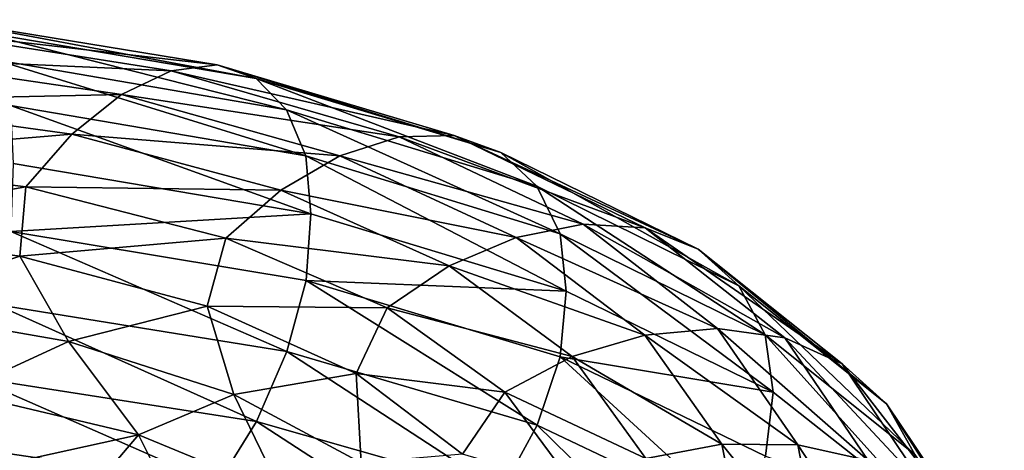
# Model space of a CAD drawing. Header units: metres. Extents: x -109 to 109, y -452 to 89.
# Tile 356 of 656: x 9.52 to 18.65, y -86.78 to -82.78. Entities that reach past the tile are written whole.
import ezdxf

# ---------------------------------------------------------------- set-up
doc = ezdxf.new("R2010")
doc.units = ezdxf.units.M
doc.layers.add('solid_K244270000C71_000_01', color=7, linetype='CONTINUOUS')

msp = doc.modelspace()

# ---------------------------------------------------------------- linework, layer by layer
at = {"layer": 'solid_K244270000C71_000_01'}
for points in [[(8.469874, -82.871056, 853.891174), (8.800792, -82.783257, 854.515137), (11.35342, -83.200829, 852.660767)], [(8.800792, -82.783257, 854.515137), (9.082318, -82.883896, 855.156128), (11.716601, -83.327194, 853.251831)], [(11.35342, -83.200829, 852.660767), (8.800792, -82.783257, 854.515137), (11.716601, -83.327194, 853.251831)], [(8.113257, -83.130104, 853.322876), (8.469874, -82.871056, 853.891174), (10.92652, -83.256104, 852.094971)], [(10.92652, -83.256104, 852.094971), (8.469874, -82.871056, 853.891174), (11.35342, -83.200829, 852.660767)], [(9.082318, -82.883896, 855.156128), (9.299367, -83.157089, 855.772339), (11.996604, -83.618042, 853.828918)], [(11.716601, -83.327194, 853.251831), (9.082318, -82.883896, 855.156128), (11.996604, -83.618042, 853.828918)], [(7.756771, -83.535072, 852.847412), (8.113257, -83.130104, 853.322876), (10.46647, -83.478386, 851.588928)], [(10.46647, -83.478386, 851.588928), (8.113257, -83.130104, 853.322876), (10.92652, -83.256104, 852.094971)], [(9.299367, -83.157089, 855.772339), (9.439025, -83.577919, 856.320496), (12.176768, -84.047501, 854.351318)], [(11.996604, -83.618042, 853.828918), (9.299367, -83.157089, 855.772339), (12.176768, -84.047501, 854.351318)], [(10.92652, -83.256104, 852.094971), (11.35342, -83.200829, 852.660767), (13.55038, -83.855888, 850.455627)], [(11.35342, -83.200829, 852.660767), (11.716601, -83.327194, 853.251831), (13.983839, -84.014847, 850.985107)], [(13.55038, -83.855888, 850.455627), (11.35342, -83.200829, 852.660767), (13.983839, -84.014847, 850.985107)], [(10.46647, -83.478386, 851.588928), (10.92652, -83.256104, 852.094971), (13.040873, -83.870163, 849.961426)], [(13.040873, -83.870163, 849.961426), (10.92652, -83.256104, 852.094971), (13.55038, -83.855888, 850.455627)], [(11.716601, -83.327194, 853.251831), (11.996604, -83.618042, 853.828918), (14.318024, -84.328194, 851.513855)], [(13.983839, -84.014847, 850.985107), (11.716601, -83.327194, 853.251831), (14.318024, -84.328194, 851.513855)], [(10.006585, -83.8452, 851.175415), (7.756771, -83.535072, 852.847412), (10.46647, -83.478386, 851.588928)], [(10.006585, -83.8452, 851.175415), (10.46647, -83.478386, 851.588928), (12.491798, -84.046211, 849.53186)], [(12.491798, -84.046211, 849.53186), (10.46647, -83.478386, 851.588928), (13.040873, -83.870163, 849.961426)], [(7.426239, -84.060852, 852.501709), (7.756771, -83.535072, 852.847412), (10.006585, -83.8452, 851.175415)], [(9.439025, -83.577919, 856.320496), (9.463187, -84.117081, 856.772461), (12.222175, -84.584084, 854.793274)], [(12.176768, -84.047501, 854.351318), (9.439025, -83.577919, 856.320496), (12.222175, -84.584084, 854.793274)], [(11.996604, -83.618042, 853.828918), (12.176768, -84.047501, 854.351318), (14.533051, -84.76889, 852.004089)], [(14.318024, -84.328194, 851.513855), (11.996604, -83.618042, 853.828918), (14.533051, -84.76889, 852.004089)], [(9.580185, -84.334305, 850.886902), (7.426239, -84.060852, 852.501709), (10.006585, -83.8452, 851.175415)], [(9.580185, -84.334305, 850.886902), (10.006585, -83.8452, 851.175415), (11.942924, -84.365143, 849.194336)], [(11.942924, -84.365143, 849.194336), (10.006585, -83.8452, 851.175415), (12.491798, -84.046211, 849.53186)], [(12.491798, -84.046211, 849.53186), (13.040873, -83.870163, 849.961426), (14.747134, -84.680557, 847.547791)], [(13.040873, -83.870163, 849.961426), (13.55038, -83.855888, 850.455627), (15.323304, -84.714569, 847.95929)], [(14.747134, -84.680557, 847.547791), (13.040873, -83.870163, 849.961426), (15.323304, -84.714569, 847.95929)], [(13.55038, -83.855888, 850.455627), (13.983839, -84.014847, 850.985107), (15.813478, -84.911995, 848.41748)], [(15.323304, -84.714569, 847.95929), (13.55038, -83.855888, 850.455627), (15.813478, -84.911995, 848.41748)], [(7.485991, -84.702843, 852.090698), (7.426239, -84.060852, 852.501709), (9.580185, -84.334305, 850.886902)], [(11.942924, -84.365143, 849.194336), (12.491798, -84.046211, 849.53186), (14.12622, -84.802246, 847.206482)], [(12.176768, -84.047501, 854.351318), (12.222175, -84.584084, 854.793274), (14.590265, -85.301315, 852.439758)], [(14.533051, -84.76889, 852.004089), (12.176768, -84.047501, 854.351318), (14.590265, -85.301315, 852.439758)], [(14.12622, -84.802246, 847.206482), (12.491798, -84.046211, 849.53186), (14.747134, -84.680557, 847.547791)], [(13.983839, -84.014847, 850.985107), (14.318024, -84.328194, 851.513855), (16.191387, -85.252037, 848.890198)], [(15.813478, -84.911995, 848.41748), (13.983839, -84.014847, 850.985107), (16.191387, -85.252037, 848.890198)], [(12.222175, -84.584084, 854.793274), (9.463187, -84.117081, 856.772461), (9.439985, -84.746468, 857.044189)], [(9.522971, -84.976349, 850.472046), (7.485991, -84.702843, 852.090698), (9.580185, -84.334305, 850.886902)], [(9.522971, -84.976349, 850.472046), (9.580185, -84.334305, 850.886902), (11.434012, -84.808311, 848.975952)], [(11.434012, -84.808311, 848.975952), (9.580185, -84.334305, 850.886902), (11.942924, -84.365143, 849.194336)], [(14.318024, -84.328194, 851.513855), (14.533051, -84.76889, 852.004089), (16.434549, -85.706223, 849.343018)], [(16.191387, -85.252037, 848.890198), (14.318024, -84.328194, 851.513855), (16.434549, -85.706223, 849.343018)], [(11.434012, -84.808311, 848.975952), (11.942924, -84.365143, 849.194336), (13.50553, -85.064972, 846.956604)], [(13.50553, -85.064972, 846.956604), (11.942924, -84.365143, 849.194336), (14.12622, -84.802246, 847.206482)], [(12.222175, -84.584084, 854.793274), (9.439985, -84.746468, 857.044189), (12.178009, -85.203629, 855.071838)], [(14.590265, -85.301315, 852.439758), (12.222175, -84.584084, 854.793274), (12.178009, -85.203629, 855.071838)], [(8.134604, -85.446014, 851.431885), (7.485991, -84.702843, 852.090698), (9.522971, -84.976349, 850.472046)], [(14.12622, -84.802246, 847.206482), (14.747134, -84.680557, 847.547791), (15.992719, -85.646881, 844.921692)], [(14.747134, -84.680557, 847.547791), (15.323304, -84.714569, 847.95929), (16.617554, -85.73497, 845.242126)], [(15.992719, -85.646881, 844.921692), (14.747134, -84.680557, 847.547791), (16.617554, -85.73497, 845.242126)], [(15.323304, -84.714569, 847.95929), (15.813478, -84.911995, 848.41748), (17.149128, -85.975563, 845.621643)], [(16.617554, -85.73497, 845.242126), (15.323304, -84.714569, 847.95929), (17.149128, -85.975563, 845.621643)], [(9.439985, -84.746468, 857.044189), (9.301167, -85.424881, 857.176575), (11.998925, -85.862, 855.227295)], [(12.178009, -85.203629, 855.071838), (9.439985, -84.746468, 857.044189), (11.998925, -85.862, 855.227295)], [(13.50553, -85.064972, 846.956604), (14.12622, -84.802246, 847.206482), (15.31936, -85.707779, 844.677612)], [(15.31936, -85.707779, 844.677612), (14.12622, -84.802246, 847.206482), (15.992719, -85.646881, 844.921692)], [(14.533051, -84.76889, 852.004089), (14.590265, -85.301315, 852.439758), (16.507359, -86.236832, 849.76355)], [(16.434549, -85.706223, 849.343018), (14.533051, -84.76889, 852.004089), (16.507359, -86.236832, 849.76355)], [(11.259487, -85.439636, 848.57312), (9.522971, -84.976349, 850.472046), (11.434012, -84.808311, 848.975952)], [(11.259487, -85.439636, 848.57312), (11.434012, -84.808311, 848.975952), (12.930033, -85.454269, 846.81897)], [(12.930033, -85.454269, 846.81897), (11.434012, -84.808311, 848.975952), (13.50553, -85.064972, 846.956604)], [(8.134604, -85.446014, 851.431885), (9.522971, -84.976349, 850.472046), (9.976098, -85.768761, 849.748657)], [(9.976098, -85.768761, 849.748657), (9.522971, -84.976349, 850.472046), (11.259487, -85.439636, 848.57312)], [(15.813478, -84.911995, 848.41748), (16.191387, -85.252037, 848.890198), (17.558958, -86.345634, 846.03241)], [(17.149128, -85.975563, 845.621643), (15.813478, -84.911995, 848.41748), (17.558958, -86.345634, 846.03241)], [(12.930033, -85.454269, 846.81897), (13.50553, -85.064972, 846.956604), (14.646245, -85.907684, 844.52417)], [(14.646245, -85.907684, 844.52417), (13.50553, -85.064972, 846.956604), (15.31936, -85.707779, 844.677612)], [(12.178009, -85.203629, 855.071838), (11.998925, -85.862, 855.227295), (14.320794, -86.543755, 852.903259)], [(14.534532, -85.910217, 852.71991), (12.178009, -85.203629, 855.071838), (14.320794, -86.543755, 852.903259)], [(14.590265, -85.301315, 852.439758), (12.178009, -85.203629, 855.071838), (14.534532, -85.910217, 852.71991)], [(16.191387, -85.252037, 848.890198), (16.434549, -85.706223, 849.343018), (17.822659, -86.815132, 846.443909)], [(17.558958, -86.345634, 846.03241), (16.191387, -85.252037, 848.890198), (17.822659, -86.815132, 846.443909)], [(16.507359, -86.236832, 849.76355), (14.590265, -85.301315, 852.439758), (14.534532, -85.910217, 852.71991)], [(9.301167, -85.424881, 857.176575), (9.084826, -86.098457, 857.146545), (11.719837, -86.508575, 855.234314)], [(11.998925, -85.862, 855.227295), (9.301167, -85.424881, 857.176575), (11.719837, -86.508575, 855.234314)], [(9.976098, -85.768761, 849.748657), (11.259487, -85.439636, 848.57312), (11.508658, -86.260963, 847.816895)], [(12.642241, -86.06356, 846.444885), (11.259487, -85.439636, 848.57312), (12.930033, -85.454269, 846.81897)], [(11.508658, -86.260963, 847.816895), (11.259487, -85.439636, 848.57312), (12.642241, -86.06356, 846.444885)], [(8.134604, -85.446014, 851.431885), (9.976098, -85.768761, 849.748657), (8.956575, -86.238167, 850.737305)], [(12.642241, -86.06356, 846.444885), (12.930033, -85.454269, 846.81897), (14.022141, -86.236847, 844.475342)], [(14.022141, -86.236847, 844.475342), (12.930033, -85.454269, 846.81897), (14.646245, -85.907684, 844.52417)], [(14.646245, -85.907684, 844.52417), (15.31936, -85.707779, 844.677612), (16.031906, -86.72065, 842.01355)], [(15.31936, -85.707779, 844.677612), (15.992719, -85.646881, 844.921692), (16.736584, -86.725174, 842.154541)], [(16.031906, -86.72065, 842.01355), (15.31936, -85.707779, 844.677612), (16.736584, -86.725174, 842.154541)], [(15.992719, -85.646881, 844.921692), (16.617554, -85.73497, 845.242126), (17.390482, -86.87149, 842.378235)], [(16.736584, -86.725174, 842.154541), (15.992719, -85.646881, 844.921692), (17.390482, -86.87149, 842.378235)], [(16.434549, -85.706223, 849.343018), (16.507359, -86.236832, 849.76355), (17.906004, -87.342644, 846.851624)], [(17.822659, -86.815132, 846.443909), (16.434549, -85.706223, 849.343018), (17.906004, -87.342644, 846.851624)], [(9.976098, -85.768761, 849.748657), (10.623137, -86.634583, 848.926819), (8.956575, -86.238167, 850.737305)], [(9.976098, -85.768761, 849.748657), (11.508658, -86.260963, 847.816895), (10.623137, -86.634583, 848.926819)], [(16.617554, -85.73497, 845.242126), (17.149128, -85.975563, 845.621643), (17.946781, -87.158623, 842.674255)], [(17.390482, -86.87149, 842.378235), (16.617554, -85.73497, 845.242126), (17.946781, -87.158623, 842.674255)], [(11.998925, -85.862, 855.227295), (11.719837, -86.508575, 855.234314), (13.987701, -87.156715, 852.955322)], [(14.320794, -86.543755, 852.903259), (11.998925, -85.862, 855.227295), (13.987701, -87.156715, 852.955322)], [(14.022141, -86.236847, 844.475342), (14.646245, -85.907684, 844.52417), (15.327482, -86.853004, 841.962463)], [(14.534532, -85.910217, 852.71991), (14.320794, -86.543755, 852.903259), (16.194519, -87.435417, 850.267944)], [(16.436222, -86.830772, 850.052673), (14.534532, -85.910217, 852.71991), (16.194519, -87.435417, 850.267944)], [(16.507359, -86.236832, 849.76355), (14.534532, -85.910217, 852.71991), (16.436222, -86.830772, 850.052673)], [(15.327482, -86.853004, 841.962463), (14.646245, -85.907684, 844.52417), (16.031906, -86.72065, 842.01355)], [(17.149128, -85.975563, 845.621643), (17.558958, -86.345634, 846.03241), (18.375673, -87.561165, 843.019226)], [(17.946781, -87.158623, 842.674255), (17.149128, -85.975563, 845.621643), (18.375673, -87.561165, 843.019226)], [(11.508658, -86.260963, 847.816895), (12.642241, -86.06356, 846.444885), (12.687587, -86.892174, 845.689209)], [(13.627136, -86.813545, 844.145386), (12.642241, -86.06356, 846.444885), (14.022141, -86.236847, 844.475342)], [(12.687587, -86.892174, 845.689209), (12.642241, -86.06356, 846.444885), (13.627136, -86.813545, 844.145386)], [(9.084826, -86.098457, 857.146545), (8.803881, -86.717476, 856.951111), (11.357405, -87.095398, 855.087646)], [(11.719837, -86.508575, 855.234314), (9.084826, -86.098457, 857.146545), (11.357405, -87.095398, 855.087646)], [(8.956575, -86.238167, 850.737305), (10.623137, -86.634583, 848.926819), (9.329846, -86.919479, 850.605835)], [(11.508658, -86.260963, 847.816895), (11.955629, -87.184128, 846.894592), (10.623137, -86.634583, 848.926819)], [(11.508658, -86.260963, 847.816895), (12.687587, -86.892174, 845.689209), (11.955629, -87.184128, 846.894592)], [(13.627136, -86.813545, 844.145386), (14.022141, -86.236847, 844.475342), (14.674349, -87.117554, 842.007751)], [(14.674349, -87.117554, 842.007751), (14.022141, -86.236847, 844.475342), (15.327482, -86.853004, 841.962463)], [(17.906004, -87.342644, 846.851624), (16.507359, -86.236832, 849.76355), (16.436222, -86.830772, 850.052673)], [(17.558958, -86.345634, 846.03241), (17.822659, -86.815132, 846.443909), (18.651638, -88.047325, 843.386597)], [(18.375673, -87.561165, 843.019226), (17.558958, -86.345634, 846.03241), (18.651638, -88.047325, 843.386597)], [(11.719837, -86.508575, 855.234314), (11.357405, -87.095398, 855.087646), (13.555136, -87.703308, 852.868286)], [(13.987701, -87.156715, 852.955322), (11.719837, -86.508575, 855.234314), (13.555136, -87.703308, 852.868286)], [(14.320794, -86.543755, 852.903259), (13.987701, -87.156715, 852.955322), (15.817845, -88.009117, 850.371765)], [(16.194519, -87.435417, 850.267944), (14.320794, -86.543755, 852.903259), (15.817845, -88.009117, 850.371765)], [(8.803881, -86.717476, 856.951111), (8.47335, -87.237175, 856.594727), (10.931005, -87.579498, 854.789124)], [(11.357405, -87.095398, 855.087646), (8.803881, -86.717476, 856.951111), (10.931005, -87.579498, 854.789124)], [(10.623137, -86.634583, 848.926819), (10.206966, -87.125008, 849.647339), (9.329846, -86.919479, 850.605835)], [(10.623137, -86.634583, 848.926819), (10.99461, -87.37574, 848.621033), (10.206966, -87.125008, 849.647339)], [(10.623137, -86.634583, 848.926819), (11.955629, -87.184128, 846.894592), (10.99461, -87.37574, 848.621033)], [(15.327482, -86.853004, 841.962463), (16.031906, -86.72065, 842.01355), (16.244602, -87.793434, 839.289001)], [(16.031906, -86.72065, 842.01355), (16.736584, -86.725174, 842.154541), (16.95863, -87.865944, 839.324219)], [(16.244602, -87.793434, 839.289001), (16.031906, -86.72065, 842.01355), (16.95863, -87.865944, 839.324219)], [(16.736584, -86.725174, 842.154541), (17.390482, -86.87149, 842.378235), (17.621204, -88.072823, 839.44873)], [(16.95863, -87.865944, 839.324219), (16.736584, -86.725174, 842.154541), (17.621204, -88.072823, 839.44873)]]:
    msp.add_3dface(points, dxfattribs=at)

doc.saveas('drawing.dxf')
